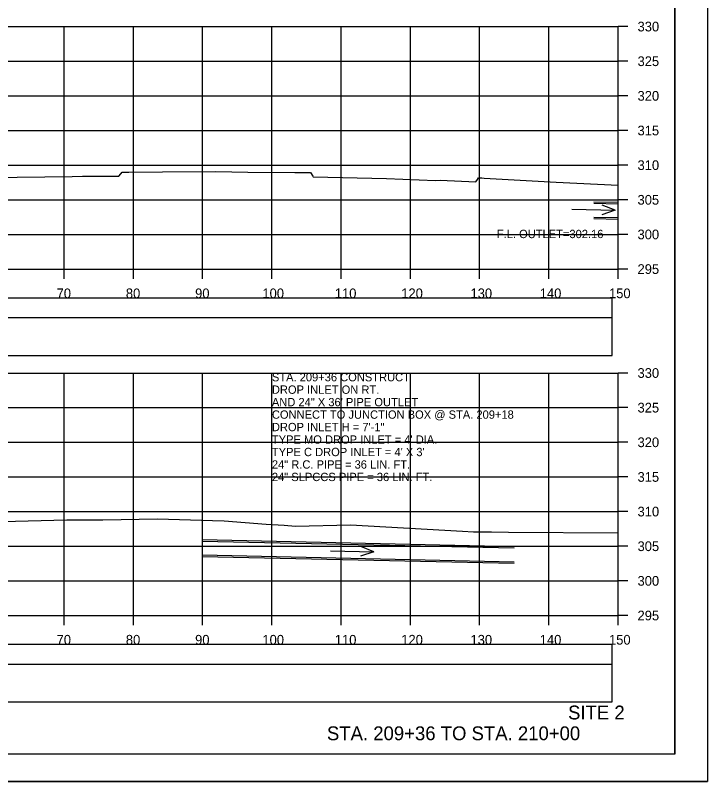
# Model space of a CAD drawing. Extents: x 1368122 to 1710785, y 373130 to 557566.
# Drawn here: x 1370085.2 to 1370185.2, y 375050.4 to 375161 of the extents above; entities that cross this region are included whole.
import ezdxf

# ---------------------------------------------------------------- set-up
doc = ezdxf.new("R2010")
doc.units = 0
for name, color, linetype in [('R_Axis', 7, 'Continuous'), ('R_Axis Annot', 7, 'Continuous'), ('R_Border', 7, 'Continuous'), ('R_Draft', 7, 'Continuous'), ('R_Exist Surface', 7, 'Continuous'), ('R_Grid', 7, 'Continuous'), ('R_No Plot', 7, 'Continuous'), ('R_Water', 7, 'Continuous'), ('R_Water Annot', 7, 'Continuous')]:
    doc.layers.add(name, color=color, linetype=linetype)

msp = doc.modelspace()

# ---------------------------------------------------------------- linework, layer by layer
for points in [[(1369873.09, 375117.34), (1370171.39, 375117.34), (1370171.39, 375120.16), (1369873.09, 375120.16)], [(1369873.09, 375111.88), (1370171.39, 375111.88), (1370171.39, 375117.29), (1369873.09, 375117.29)], [(1369873.09, 375067.34), (1370171.39, 375067.34), (1370171.39, 375070.16), (1369873.09, 375070.16)], [(1369873.09, 375061.88), (1370171.39, 375061.88), (1370171.39, 375067.29), (1369873.09, 375067.29)]]:
    msp.add_lwpolyline(points, close=True)
at = {"layer": 'R_Axis'}
for p, q in [((1370172.24, 375124.35), (1370172.24, 375159.35)), ((1370173.64, 375159.35), (1370172.24, 375159.35)), ((1370173.64, 375154.35), (1370172.24, 375154.35)), ((1370173.64, 375149.35), (1370172.24, 375149.35)), ((1370173.64, 375144.35), (1370172.24, 375144.35)), ((1370173.64, 375139.35), (1370172.24, 375139.35)), ((1370173.64, 375134.35), (1370172.24, 375134.35)), ((1370173.64, 375129.35), (1370172.24, 375129.35)), ((1369872.24, 375124.35), (1370172.24, 375124.35)), ((1370092.24, 375122.95), (1370092.24, 375124.35)), ((1370102.24, 375122.95), (1370102.24, 375124.35)), ((1370112.24, 375122.95), (1370112.24, 375124.35)), ((1370122.24, 375122.95), (1370122.24, 375124.35)), ((1370132.24, 375122.95), (1370132.24, 375124.35)), ((1370142.24, 375122.95), (1370142.24, 375124.35)), ((1370152.24, 375122.95), (1370152.24, 375124.35)), ((1370162.24, 375122.95), (1370162.24, 375124.35)), ((1370172.24, 375122.95), (1370172.24, 375124.35)), ((1370173.64, 375124.35), (1370172.24, 375124.35)), ((1370172.24, 375074.35), (1370172.24, 375109.35)), ((1370173.64, 375109.35), (1370172.24, 375109.35)), ((1370173.64, 375104.35), (1370172.24, 375104.35)), ((1370173.64, 375099.35), (1370172.24, 375099.35)), ((1370173.64, 375094.35), (1370172.24, 375094.35)), ((1370173.64, 375089.35), (1370172.24, 375089.35)), ((1370173.64, 375084.35), (1370172.24, 375084.35)), ((1370173.64, 375079.35), (1370172.24, 375079.35)), ((1369872.24, 375074.35), (1370172.24, 375074.35)), ((1370092.24, 375072.95), (1370092.24, 375074.35)), ((1370102.24, 375072.95), (1370102.24, 375074.35)), ((1370112.24, 375072.95), (1370112.24, 375074.35)), ((1370122.24, 375072.95), (1370122.24, 375074.35)), ((1370132.24, 375072.95), (1370132.24, 375074.35)), ((1370142.24, 375072.95), (1370142.24, 375074.35)), ((1370152.24, 375072.95), (1370152.24, 375074.35)), ((1370162.24, 375072.95), (1370162.24, 375074.35)), ((1370172.24, 375072.95), (1370172.24, 375074.35)), ((1370173.64, 375074.35), (1370172.24, 375074.35))]:
    msp.add_line(p, q, dxfattribs=at)
at = {"layer": 'R_Border'}
for q in [(1370180.42, 375259.81), (1369864.24, 375054.35)]:
    msp.add_line((1370180.42, 375054.35), q, dxfattribs=at)
at = {"layer": 'R_Exist Surface'}
for points in [[(1370081.45, 375137.57), (1370093.39, 375137.71), (1370094.87, 375137.74), (1370095.9, 375137.75), (1370100.12, 375137.76), (1370100.41, 375138.11), (1370100.61, 375138.35), (1370101.14, 375138.35), (1370101.59, 375138.35), (1370106.42, 375138.39), (1370114.14, 375138.41), (1370118.77, 375138.33), (1370125.57, 375138.31), (1370127.02, 375138.29), (1370127.73, 375138.28), (1370127.81, 375138.27), (1370128.16, 375137.74), (1370128.21, 375137.67), (1370138.8, 375137.42), (1370145.86, 375137.15), (1370146.52, 375137.16), (1370151.7, 375136.93), (1370151.95, 375137.29), (1370152.1, 375137.52), (1370152.55, 375137.5), (1370152.88, 375137.49), (1370163.31, 375136.91), (1370172.24, 375136.47)], [(1370083.32, 375087.94), (1370092.65, 375088.18), (1370093.66, 375088.15), (1370097.83, 375088.14), (1370105.7, 375088.31), (1370113.64, 375088.04), (1370115.35, 375088.01), (1370121.42, 375087.54), (1370123.99, 375087.39), (1370125.64, 375087.24), (1370133.59, 375087.42), (1370149.77, 375086.51), (1370151.34, 375086.44), (1370151.48, 375086.43), (1370153.96, 375086.41), (1370156.43, 375086.39), (1370172.24, 375086.26)]]:
    msp.add_lwpolyline(points, dxfattribs=at)
at = {"layer": 'R_Grid'}
for p, q in [((1369872.24, 375159.35), (1370172.24, 375159.35)), ((1370092.24, 375124.35), (1370092.24, 375159.35)), ((1370102.24, 375124.35), (1370102.24, 375159.35)), ((1370112.24, 375124.35), (1370112.24, 375159.35)), ((1370122.24, 375124.35), (1370122.24, 375159.35)), ((1370132.24, 375124.35), (1370132.24, 375159.35)), ((1370142.24, 375124.35), (1370142.24, 375159.35)), ((1370152.24, 375124.35), (1370152.24, 375159.35)), ((1370162.24, 375124.35), (1370162.24, 375159.35)), ((1370172.24, 375124.35), (1370172.24, 375159.35)), ((1369872.24, 375154.35), (1370172.24, 375154.35)), ((1369872.24, 375149.35), (1370172.24, 375149.35)), ((1369872.24, 375144.35), (1370172.24, 375144.35)), ((1369872.24, 375139.35), (1370172.24, 375139.35)), ((1369872.24, 375134.35), (1370172.24, 375134.35)), ((1369872.24, 375129.35), (1370172.24, 375129.35)), ((1369872.24, 375124.35), (1370172.24, 375124.35)), ((1369872.24, 375109.35), (1370172.24, 375109.35)), ((1370092.24, 375074.35), (1370092.24, 375109.35)), ((1370102.24, 375074.35), (1370102.24, 375109.35)), ((1370112.24, 375074.35), (1370112.24, 375109.35)), ((1370122.24, 375074.35), (1370122.24, 375109.35)), ((1370132.24, 375074.35), (1370132.24, 375109.35)), ((1370142.24, 375074.35), (1370142.24, 375109.35)), ((1370152.24, 375074.35), (1370152.24, 375109.35)), ((1370162.24, 375074.35), (1370162.24, 375109.35)), ((1370172.24, 375074.35), (1370172.24, 375109.35)), ((1369872.24, 375104.35), (1370172.24, 375104.35)), ((1369872.24, 375099.35), (1370172.24, 375099.35)), ((1369872.24, 375094.35), (1370172.24, 375094.35)), ((1369872.24, 375089.35), (1370172.24, 375089.35)), ((1369872.24, 375084.35), (1370172.24, 375084.35)), ((1369872.24, 375079.35), (1370172.24, 375079.35)), ((1369872.24, 375074.35), (1370172.24, 375074.35))]:
    msp.add_line(p, q, dxfattribs=at)
at = {"layer": 'R_No Plot'}
for p, q in [((1370168.73, 375134.06), (1370172.24, 375133.99)), ((1370168.73, 375131.65), (1370172.24, 375131.57)), ((1370112.19, 375085.3), (1370157.21, 375084.31)), ((1370112.19, 375082.89), (1370157.21, 375081.9)), ((1369851.84, 375050.37), (1370185.17, 375050.37))]:
    msp.add_line(p, q, dxfattribs=at)
for points in [[(1369851.83, 375263.71), (1370185.17, 375263.71), (1370185.17, 375050.37), (1369851.83, 375050.37)], [(1370098.16, 375259.81), (1370117.78, 375259.81), (1370117.78, 375249.93), (1370133.89, 375249.93), (1370157.09, 375249.93), (1370157.21, 375221.77), (1370180.42, 375221.77), (1370180.42, 375054.35), (1369864.24, 375054.35), (1369864.24, 375259.81)]]:
    msp.add_lwpolyline(points, close=True, dxfattribs=at)
at = {"layer": 'R_Water'}
for p, q in [((1370168.73, 375133.85), (1370172.24, 375133.78)), ((1370168.73, 375131.85), (1370172.24, 375131.78)), ((1370112.19, 375085.1), (1370157.21, 375084.11)), ((1370112.19, 375083.1), (1370157.21, 375082.11))]:
    msp.add_line(p, q, dxfattribs=at)
at = {"layer": 'R_Water Annot'}
for p, q in [((1370165.55, 375132.98), (1370171.83, 375132.84)), ((1370171.83, 375132.84), (1370169.93, 375133.58)), ((1370171.83, 375132.84), (1370169.9, 375132.18)), ((1370136.97, 375083.56), (1370135.07, 375084.3)), ((1370130.69, 375083.69), (1370136.97, 375083.56)), ((1370136.97, 375083.56), (1370135.04, 375082.9))]:
    msp.add_line(p, q, dxfattribs=at)

# ---------------------------------------------------------------- texts
at = {"layer": 'R_Axis Annot'}
for s, p in [('330', (1370175.04, 375158.65)), ('325', (1370175.04, 375153.65)), ('320', (1370175.04, 375148.65)), ('315', (1370175.04, 375143.65)), ('310', (1370175.04, 375138.65)), ('305', (1370175.04, 375133.65)), ('300', (1370175.04, 375128.65)), ('295', (1370175.04, 375123.65)), ('70', (1370091.15, 375120.15)), ('80', (1370101.15, 375120.15)), ('90', (1370111.15, 375120.15)), ('100', (1370120.87, 375120.15)), ('110', (1370131.32, 375120.15)), ('120', (1370140.92, 375120.15)), ('130', (1370150.92, 375120.15)), ('140', (1370160.92, 375120.15)), ('150', (1370170.92, 375120.15)), ('330', (1370175.04, 375108.65)), ('325', (1370175.04, 375103.65)), ('320', (1370175.04, 375098.65)), ('315', (1370175.04, 375093.65)), ('310', (1370175.04, 375088.65)), ('305', (1370175.04, 375083.65)), ('300', (1370175.04, 375078.65)), ('295', (1370175.04, 375073.65)), ('70', (1370091.15, 375070.15)), ('80', (1370101.15, 375070.15)), ('90', (1370111.15, 375070.15)), ('100', (1370120.87, 375070.15)), ('110', (1370131.32, 375070.15)), ('120', (1370140.92, 375070.15)), ('130', (1370150.92, 375070.15)), ('140', (1370160.92, 375070.15)), ('150', (1370170.92, 375070.15))]:
    msp.add_text(s, height=1.4, dxfattribs=at).set_placement(p)
at = {"layer": 'R_Draft'}
for s, p in [('SITE 2', (1370165.01, 375059.35)), ('STA. 209+36 TO STA. 210+00', (1370130.19, 375056.35))]:
    msp.add_text(s, height=2, dxfattribs=at).set_placement(p)
at = {"layer": 'R_Water Annot'}
for s, p in [('F.L. OUTLET=302.16', (1370154.73, 375128.82)), ('STA. 209+36 CONSTRUCT', (1370122.24, 375108.15)), ('DROP INLET ON RT.', (1370122.24, 375106.35)), ('AND 24" X 36\' PIPE OUTLET', (1370122.24, 375104.55)), ('CONNECT TO JUNCTION BOX @ STA. 209+18', (1370122.24, 375102.75)), ('DROP INLET H = 7\'-1"', (1370122.24, 375100.95)), ("TYPE MO DROP INLET = 4' DIA.", (1370122.24, 375099.15)), ("TYPE C DROP INLET = 4' X 3'", (1370122.24, 375097.35)), ('24" R.C. PIPE = 36 LIN. FT.', (1370122.24, 375095.55)), ('24" SLPCCS PIPE = 36 LIN. FT.', (1370122.24, 375093.75))]:
    msp.add_text(s, height=1.2, dxfattribs=at).set_placement(p)

doc.saveas('drawing.dxf')
